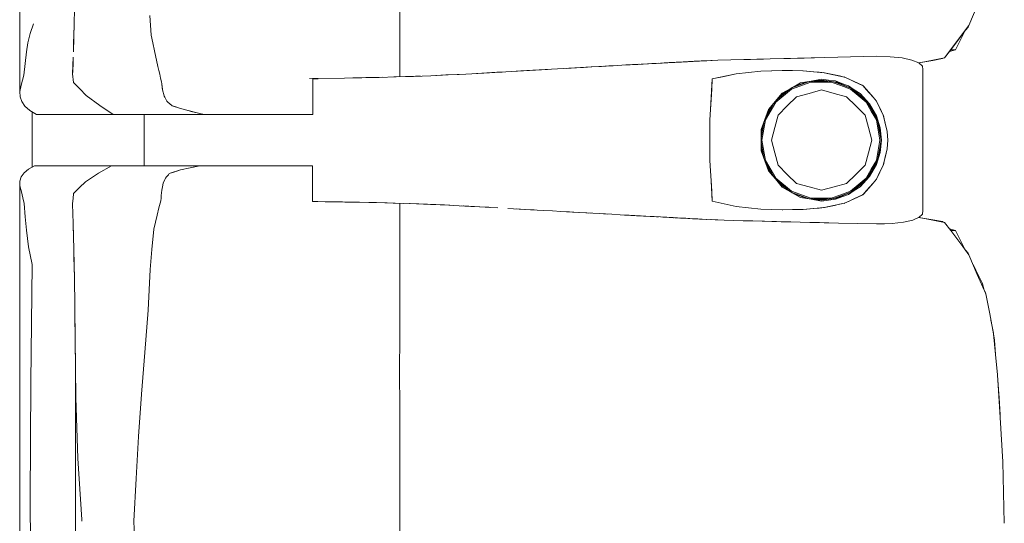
# Model space of a CAD drawing. Header units: millimetres. Extents: x -261 to 187, y -214 to 106.
# Tile 779 of 1056: x -206.12 to -205.348, y 12.954 to 13.349. Entities that reach past the tile are written whole.
import ezdxf

# ---------------------------------------------------------------- set-up
doc = ezdxf.new("R2010")
doc.units = ezdxf.units.MM
doc.header["$LTSCALE"] = 0.005
doc.header["$MEASUREMENT"] = 0
doc.layers.add('IFC-Elemento de mobília-Contorno', color=9, linetype='Continuous', lineweight=5)
doc.layers.add('IFC-Laje-Contorno', color=9, linetype='Continuous', lineweight=5)

msp = doc.modelspace()

# ---------------------------------------------------------------- linework, layer by layer
at = {"layer": 'IFC-Elemento de mobília-Contorno', "lineweight": 5}
for p, q in [((-206.11995, 13.45992), (-206.11987, 13.2923)), ((-205.82209, 13.38789), (-205.82208, 13.34598)), ((-206.07723, 13.34574), (-206.07705, 13.35665)), ((-205.37593, 13.3441), (-205.36931, 13.35948)), ((-206.11163, 13.33787), (-206.10912, 13.34536)), ((-206.07753, 13.3346), (-206.07723, 13.34574)), ((-206.01794, 13.35196), (-206.017, 13.33664)), ((-205.82209, 13.3039), (-205.82208, 13.34598)), ((-206.1135, 13.33055), (-206.11163, 13.33787)), ((-206.07768, 13.32928), (-206.0774, 13.3381)), ((-206.0774, 13.3381), (-206.0773, 13.34311)), ((-205.39489, 13.31875), (-205.37593, 13.3441)), ((-205.38541, 13.33143), (-205.37593, 13.3441)), ((-205.38304, 13.33459), (-205.37593, 13.3441)), ((-205.38304, 13.33459), (-205.38067, 13.33776)), ((-205.38107, 13.3355), (-205.37843, 13.34068)), ((-205.38068, 13.33775), (-205.38067, 13.33776)), ((-205.37858, 13.34038), (-205.37653, 13.34294)), ((-205.37843, 13.34068), (-205.37831, 13.34091)), ((-205.37653, 13.34294), (-205.37615, 13.3438)), ((-206.11468, 13.32345), (-206.1135, 13.33055)), ((-206.07784, 13.32345), (-206.07753, 13.3346)), ((-206.017, 13.33664), (-206.01567, 13.33047)), ((-206.01567, 13.33047), (-206.01434, 13.3243)), ((-205.39489, 13.31875), (-205.38541, 13.33143)), ((-205.39015, 13.32509), (-205.38541, 13.33143)), ((-205.38634, 13.32513), (-205.3837, 13.33032)), ((-205.38541, 13.33143), (-205.38304, 13.33459)), ((-205.3837, 13.33032), (-205.38107, 13.3355)), ((-206.11571, 13.31434), (-206.11468, 13.32345)), ((-206.01434, 13.3243), (-206.01167, 13.31197)), ((-205.39489, 13.31875), (-205.39015, 13.32509)), ((-205.39112, 13.32379), (-205.38634, 13.32513)), ((-205.39015, 13.32509), (-205.38634, 13.32513)), ((-206.11674, 13.30524), (-206.11571, 13.31434)), ((-206.07843, 13.30746), (-206.07814, 13.31546)), ((-206.07823, 13.31271), (-206.078, 13.31919)), ((-206.07814, 13.31546), (-206.07808, 13.31698)), ((-205.63535, 13.31367), (-205.62714, 13.31411)), ((-205.63118, 13.3139), (-205.6278, 13.31408)), ((-205.6278, 13.31408), (-205.61764, 13.31463)), ((-205.6278, 13.31408), (-205.62102, 13.31445)), ((-205.6278, 13.31408), (-205.62272, 13.31436)), ((-205.6278, 13.31408), (-205.62441, 13.31426)), ((-205.62441, 13.31426), (-205.62272, 13.31436)), ((-205.62272, 13.31436), (-205.61933, 13.31454)), ((-205.62102, 13.31445), (-205.61933, 13.31454)), ((-205.61764, 13.31463), (-205.61627, 13.3147)), ((-205.61627, 13.3147), (-205.6149, 13.31478)), ((-205.6149, 13.31478), (-205.61215, 13.31492)), ((-205.6149, 13.31478), (-205.61254, 13.3149)), ((-205.61267, 13.31489), (-205.60839, 13.31512)), ((-205.61262, 13.3149), (-205.61254, 13.3149)), ((-205.61261, 13.3149), (-205.61254, 13.3149)), ((-205.61254, 13.3149), (-205.612, 13.31493)), ((-205.61215, 13.31492), (-205.61078, 13.31499)), ((-205.61078, 13.31499), (-205.59639, 13.31576)), ((-205.61078, 13.31499), (-205.60393, 13.31536)), ((-205.61078, 13.31499), (-205.60667, 13.31521)), ((-205.61078, 13.31499), (-205.60804, 13.31514)), ((-205.61078, 13.31499), (-205.60941, 13.31507)), ((-205.60943, 13.31507), (-205.60839, 13.31512)), ((-205.60941, 13.31507), (-205.60804, 13.31514)), ((-205.60859, 13.31511), (-205.60839, 13.31512)), ((-205.60839, 13.31512), (-205.60632, 13.31523)), ((-205.60839, 13.31512), (-205.60667, 13.31521)), ((-205.60682, 13.3152), (-205.60393, 13.31536)), ((-205.60676, 13.31521), (-205.6053, 13.31528)), ((-205.60632, 13.31523), (-205.60425, 13.31534)), ((-205.6053, 13.31528), (-205.60256, 13.31543)), ((-205.60528, 13.31529), (-205.60425, 13.31534)), ((-205.60425, 13.31534), (-205.60334, 13.31539)), ((-205.60425, 13.31534), (-205.60335, 13.31538)), ((-205.60425, 13.31534), (-205.60336, 13.31538)), ((-205.60393, 13.31536), (-205.59639, 13.31576)), ((-205.60393, 13.31536), (-205.60119, 13.3155)), ((-205.60119, 13.3155), (-205.59639, 13.31576)), ((-205.60119, 13.3155), (-205.59913, 13.31561)), ((-205.60119, 13.3155), (-205.59981, 13.31558)), ((-205.59981, 13.31558), (-205.59844, 13.31565)), ((-205.59913, 13.31561), (-205.59639, 13.31576)), ((-205.59844, 13.31565), (-205.59639, 13.31576)), ((-205.59639, 13.31576), (-205.5957, 13.31579)), ((-205.5957, 13.31579), (-205.5948, 13.31584)), ((-205.5948, 13.31584), (-205.593, 13.31593)), ((-205.5948, 13.31584), (-205.5939, 13.31588)), ((-205.5939, 13.31588), (-205.593, 13.31593)), ((-205.593, 13.31593), (-205.5921, 13.31598)), ((-205.5921, 13.31598), (-205.5912, 13.31603)), ((-205.5912, 13.31603), (-205.5876, 13.31621)), ((-205.5903, 13.31607), (-205.5894, 13.31612)), ((-205.5894, 13.31612), (-205.58895, 13.31614)), ((-205.58895, 13.31614), (-205.5885, 13.31616)), ((-205.5885, 13.31616), (-205.5858, 13.3163)), ((-205.5885, 13.31616), (-205.58715, 13.31623)), ((-205.5876, 13.31621), (-205.5858, 13.3163)), ((-205.5858, 13.3163), (-205.58522, 13.31633)), ((-205.58535, 13.31632), (-205.5849, 13.31635)), ((-205.5849, 13.31635), (-205.58445, 13.31637)), ((-205.58445, 13.31637), (-205.58355, 13.31642)), ((-205.58419, 13.31638), (-205.58355, 13.31642)), ((-205.58419, 13.31638), (-205.584, 13.31639)), ((-205.584, 13.31639), (-205.58355, 13.31642)), ((-205.58388, 13.3164), (-205.57268, 13.31698)), ((-205.58355, 13.31642), (-205.5813, 13.31653)), ((-205.58355, 13.31642), (-205.58207, 13.31649)), ((-205.58355, 13.31642), (-205.5831, 13.31644)), ((-205.5831, 13.31644), (-205.58265, 13.31647)), ((-205.58265, 13.31647), (-205.58175, 13.31651)), ((-205.5813, 13.31653), (-205.57268, 13.31698)), ((-205.57268, 13.31698), (-205.56245, 13.3172)), ((-205.56245, 13.3172), (-205.55223, 13.31743)), ((-205.55223, 13.31743), (-205.54711, 13.31754)), ((-205.54711, 13.31754), (-205.542, 13.31765)), ((-205.542, 13.31765), (-205.53689, 13.31777)), ((-205.53689, 13.31777), (-205.53177, 13.31788)), ((-205.53177, 13.31788), (-205.52104, 13.31818)), ((-205.52104, 13.31818), (-205.51568, 13.31833)), ((-205.51568, 13.31833), (-205.48885, 13.31907)), ((-205.51568, 13.31833), (-205.50495, 13.31862)), ((-205.51568, 13.31833), (-205.51031, 13.31848)), ((-205.51031, 13.31848), (-205.49958, 13.31877)), ((-205.50495, 13.31862), (-205.48885, 13.31907)), ((-205.49958, 13.31877), (-205.48885, 13.31907)), ((-205.48885, 13.31907), (-205.44835, 13.31998)), ((-205.4686, 13.31952), (-205.44835, 13.31998)), ((-205.4686, 13.31952), (-205.45848, 13.31975)), ((-205.45848, 13.31975), (-205.44835, 13.31998)), ((-205.44835, 13.31998), (-205.43754, 13.31962)), ((-205.43754, 13.31962), (-205.42811, 13.31865)), ((-205.42811, 13.31865), (-205.42055, 13.31704)), ((-205.42055, 13.31704), (-205.41522, 13.31487)), ((-205.41522, 13.31486), (-205.41058, 13.31575)), ((-205.41522, 13.31487), (-205.41232, 13.31229)), ((-205.41514, 13.31479), (-205.41212, 13.31533)), ((-205.41212, 13.31533), (-205.40429, 13.31673)), ((-205.41058, 13.31575), (-205.40274, 13.31725)), ((-205.40429, 13.31673), (-205.39646, 13.31812)), ((-205.40274, 13.31725), (-205.39489, 13.31875)), ((-205.39646, 13.31812), (-205.39616, 13.31851)), ((-205.39646, 13.31812), (-205.39614, 13.31851)), ((-206.07845, 13.30623), (-206.07823, 13.31271)), ((-206.07843, 13.30746), (-206.07841, 13.30719)), ((-206.01167, 13.31197), (-206.01094, 13.30893)), ((-206.01094, 13.30893), (-206.0102, 13.3059)), ((-205.77014, 13.30608), (-205.75617, 13.30681)), ((-205.762, 13.30651), (-205.75389, 13.30696)), ((-205.75617, 13.30681), (-205.73439, 13.30804)), ((-205.75389, 13.30696), (-205.74589, 13.3074)), ((-205.75389, 13.30696), (-205.74578, 13.3074)), ((-205.74891, 13.30722), (-205.74165, 13.30763)), ((-205.74589, 13.3074), (-205.74165, 13.30763)), ((-205.73439, 13.30804), (-205.72713, 13.30846)), ((-205.73439, 13.30804), (-205.72965, 13.30832)), ((-205.72965, 13.30832), (-205.70616, 13.30968)), ((-205.72965, 13.30832), (-205.71797, 13.30899)), ((-205.72965, 13.30832), (-205.72142, 13.30879)), ((-205.72713, 13.30846), (-205.71279, 13.30929)), ((-205.72142, 13.30879), (-205.71792, 13.30899)), ((-205.71279, 13.30929), (-205.69846, 13.31012)), ((-205.69846, 13.31012), (-205.67134, 13.31167)), ((-205.69168, 13.31051), (-205.67134, 13.31167)), ((-205.69168, 13.31051), (-205.6849, 13.3109)), ((-205.6849, 13.3109), (-205.67812, 13.31129)), ((-205.67812, 13.31129), (-205.67134, 13.31167)), ((-205.67812, 13.31129), (-205.67617, 13.3114)), ((-205.67617, 13.3114), (-205.67206, 13.31163)), ((-205.67206, 13.31163), (-205.66392, 13.31209)), ((-205.67134, 13.31167), (-205.65471, 13.3126)), ((-205.67134, 13.31167), (-205.66469, 13.31204)), ((-205.66469, 13.31204), (-205.65803, 13.31242)), ((-205.66469, 13.31204), (-205.66136, 13.31223)), ((-205.66392, 13.31209), (-205.657, 13.31247)), ((-205.66392, 13.31209), (-205.66139, 13.31223)), ((-205.66392, 13.31209), (-205.66212, 13.31219)), ((-205.66392, 13.31209), (-205.66214, 13.31219)), ((-205.65803, 13.31242), (-205.65471, 13.3126)), ((-205.65471, 13.3126), (-205.65138, 13.31279)), ((-205.65138, 13.31279), (-205.64805, 13.31297)), ((-205.64805, 13.31297), (-205.64473, 13.31316)), ((-205.64473, 13.31316), (-205.63288, 13.3138)), ((-205.64473, 13.31316), (-205.63795, 13.31353)), ((-205.64473, 13.31316), (-205.64134, 13.31334)), ((-205.64356, 13.31322), (-205.64134, 13.31334)), ((-205.6432, 13.31324), (-205.64153, 13.31333)), ((-205.64318, 13.31324), (-205.63949, 13.31345)), ((-205.64231, 13.31329), (-205.64153, 13.31333)), ((-205.64207, 13.31331), (-205.64153, 13.31333)), ((-205.64153, 13.31333), (-205.63949, 13.31345)), ((-205.64134, 13.31334), (-205.63795, 13.31353)), ((-205.63949, 13.31345), (-205.63742, 13.31356)), ((-205.63795, 13.31353), (-205.63457, 13.31371)), ((-205.63742, 13.31356), (-205.63535, 13.31367)), ((-205.63535, 13.31367), (-205.63245, 13.31383)), ((-205.63535, 13.31367), (-205.63264, 13.31382)), ((-205.63535, 13.31367), (-205.63436, 13.31372)), ((-205.63288, 13.3138), (-205.63118, 13.3139)), ((-205.55825, 13.30627), (-205.53895, 13.30832)), ((-205.55825, 13.30627), (-205.5486, 13.30729)), ((-205.5486, 13.30729), (-205.53895, 13.30832)), ((-205.53895, 13.30832), (-205.52185, 13.30887)), ((-205.53895, 13.30832), (-205.53054, 13.30859)), ((-205.53054, 13.30859), (-205.52212, 13.30886)), ((-205.52217, 13.30886), (-205.51407, 13.30873)), ((-205.52212, 13.30886), (-205.52207, 13.30886)), ((-205.52185, 13.30887), (-205.50593, 13.30859)), ((-205.51407, 13.30873), (-205.50601, 13.30859)), ((-205.50601, 13.30859), (-205.49772, 13.30786)), ((-205.50593, 13.30859), (-205.49755, 13.30784)), ((-205.49772, 13.30786), (-205.48943, 13.30712)), ((-205.49755, 13.30784), (-205.49336, 13.30746)), ((-205.49336, 13.30746), (-205.48917, 13.30708)), ((-205.48974, 13.30715), (-205.48937, 13.3071)), ((-205.48943, 13.30712), (-205.47345, 13.30373)), ((-205.48917, 13.30708), (-205.4852, 13.30623)), ((-205.41232, 13.31229), (-205.41193, 13.30953)), ((-205.41195, 13.19894), (-205.41193, 13.30953)), ((-206.11882, 13.29738), (-206.11778, 13.30131)), ((-206.11778, 13.30131), (-206.11674, 13.30524)), ((-206.07845, 13.30623), (-206.07788, 13.29951)), ((-206.07788, 13.29951), (-206.07283, 13.29438)), ((-206.0102, 13.3059), (-206.00947, 13.30287)), ((-206.00947, 13.30287), (-206.00874, 13.29983)), ((-206.00874, 13.29983), (-206.00857, 13.29834)), ((-205.89273, 13.30249), (-205.86529, 13.3029)), ((-205.89028, 13.30229), (-205.8881, 13.30229)), ((-205.89028, 13.28749), (-205.89028, 13.30229)), ((-205.8881, 13.30229), (-205.88611, 13.30229)), ((-205.8654, 13.30289), (-205.85177, 13.30315)), ((-205.85876, 13.30302), (-205.84867, 13.30322)), ((-205.85177, 13.30315), (-205.83824, 13.30341)), ((-205.84867, 13.30322), (-205.8357, 13.30348)), ((-205.83824, 13.30341), (-205.82474, 13.30381)), ((-205.82678, 13.30375), (-205.82528, 13.3038)), ((-205.82528, 13.3038), (-205.81747, 13.30405)), ((-205.82474, 13.30381), (-205.81125, 13.30421)), ((-205.81747, 13.30405), (-205.80967, 13.30431)), ((-205.81125, 13.30421), (-205.79768, 13.30478)), ((-205.80967, 13.30431), (-205.8059, 13.30443)), ((-205.79768, 13.30478), (-205.78412, 13.30536)), ((-205.79371, 13.30494), (-205.78588, 13.30532)), ((-205.78588, 13.30532), (-205.77544, 13.30581)), ((-205.78412, 13.30536), (-205.77014, 13.30608)), ((-205.57846, 13.27821), (-205.57707, 13.3022)), ((-205.57753, 13.2942), (-205.57707, 13.3022)), ((-205.57707, 13.3022), (-205.55825, 13.30627)), ((-205.57707, 13.3022), (-205.56766, 13.30423)), ((-205.56766, 13.30423), (-205.55825, 13.30627)), ((-205.51502, 13.29508), (-205.50779, 13.29921)), ((-205.51495, 13.2943), (-205.49987, 13.29977)), ((-205.51459, 13.29531), (-205.50103, 13.30022)), ((-205.51296, 13.29626), (-205.50275, 13.30003)), ((-205.50779, 13.29921), (-205.49959, 13.30059)), ((-205.50275, 13.30003), (-205.4914, 13.30131)), ((-205.49987, 13.29977), (-205.48385, 13.29977)), ((-205.49959, 13.30059), (-205.4914, 13.30197)), ((-205.49777, 13.30059), (-205.48635, 13.30059)), ((-205.4914, 13.30197), (-205.48596, 13.30129)), ((-205.4914, 13.30131), (-205.4793, 13.29959)), ((-205.48596, 13.30129), (-205.48053, 13.3006)), ((-205.4852, 13.30623), (-205.48119, 13.30537)), ((-205.48385, 13.29977), (-205.47631, 13.29703)), ((-205.48203, 13.29998), (-205.47604, 13.2978)), ((-205.48123, 13.30538), (-205.47726, 13.30453)), ((-205.48053, 13.3006), (-205.4754, 13.29869)), ((-205.4793, 13.29959), (-205.46805, 13.29483)), ((-205.47726, 13.30453), (-205.47329, 13.30368)), ((-205.4754, 13.29869), (-205.47028, 13.29678)), ((-205.47374, 13.30379), (-205.47329, 13.30368)), ((-205.47345, 13.30373), (-205.46623, 13.30039)), ((-205.47329, 13.30368), (-205.46964, 13.30197)), ((-205.46964, 13.30197), (-205.466, 13.30026)), ((-205.46623, 13.30039), (-205.45901, 13.29704)), ((-205.466, 13.30026), (-205.45872, 13.29684)), ((-206.11987, 13.2923), (-206.11882, 13.29738)), ((-206.11987, 13.2923), (-206.11972, 13.28819)), ((-206.07283, 13.29438), (-206.06778, 13.28925)), ((-206.00857, 13.29834), (-206.00807, 13.29386)), ((-206.00857, 13.29834), (-206.00823, 13.29535)), ((-206.00823, 13.29535), (-206.00807, 13.29386)), ((-206.00807, 13.29386), (-206.00773, 13.2926)), ((-206.00773, 13.2926), (-206.00704, 13.29009)), ((-205.578, 13.28621), (-205.57753, 13.2942)), ((-205.533, 13.27821), (-205.52226, 13.29094)), ((-205.52727, 13.284), (-205.51495, 13.2943)), ((-205.5262, 13.28596), (-205.517, 13.29366)), ((-205.52292, 13.28963), (-205.5144, 13.29543)), ((-205.52226, 13.29094), (-205.51502, 13.29508)), ((-205.51107, 13.28828), (-205.50123, 13.29092)), ((-205.50123, 13.29092), (-205.4914, 13.29355)), ((-205.4914, 13.29355), (-205.48156, 13.29092)), ((-205.48156, 13.29092), (-205.47172, 13.28828)), ((-205.47631, 13.29703), (-205.46878, 13.2943)), ((-205.47604, 13.2978), (-205.46919, 13.29532)), ((-205.47028, 13.29678), (-205.46573, 13.29376)), ((-205.46878, 13.2943), (-205.46261, 13.28914)), ((-205.46825, 13.29492), (-205.4621, 13.28976)), ((-205.46805, 13.29483), (-205.4584, 13.28734)), ((-205.46573, 13.29376), (-205.46119, 13.29072)), ((-205.45936, 13.29721), (-205.45872, 13.29684)), ((-205.45901, 13.29704), (-205.45634, 13.29399)), ((-205.45872, 13.29684), (-205.45613, 13.29384)), ((-205.45634, 13.29399), (-205.45102, 13.28789)), ((-205.45613, 13.29384), (-205.45094, 13.28784)), ((-205.45613, 13.29384), (-205.45354, 13.29084)), ((-206.11972, 13.28819), (-206.11835, 13.28447)), ((-206.11835, 13.28447), (-206.11586, 13.28091)), ((-206.06778, 13.28925), (-206.05724, 13.2814)), ((-206.00704, 13.29009), (-206.0067, 13.28883)), ((-206.0067, 13.28883), (-206.00621, 13.2878)), ((-206.00621, 13.2878), (-206.00573, 13.28678)), ((-206.00621, 13.2878), (-206.00524, 13.28575)), ((-206.00524, 13.28575), (-206.00475, 13.28472)), ((-206.00475, 13.28472), (-206.00364, 13.28382)), ((-206.00364, 13.28382), (-206.00253, 13.28293)), ((-205.89028, 13.27424), (-205.89028, 13.28749)), ((-205.57846, 13.27821), (-205.578, 13.28621)), ((-205.53545, 13.27152), (-205.5287, 13.28317)), ((-205.53533, 13.27007), (-205.52727, 13.284)), ((-205.53054, 13.28112), (-205.52292, 13.28963)), ((-205.51827, 13.28108), (-205.51107, 13.28828)), ((-205.47172, 13.28828), (-205.46452, 13.28108)), ((-205.46261, 13.28914), (-205.45645, 13.28398)), ((-205.4621, 13.28976), (-205.457, 13.28549)), ((-205.46119, 13.29072), (-205.45375, 13.28276)), ((-205.4584, 13.28734), (-205.451, 13.27762)), ((-205.45645, 13.28398), (-205.45243, 13.27702)), ((-205.45354, 13.29084), (-205.45094, 13.28784)), ((-205.45102, 13.28789), (-205.44835, 13.28483)), ((-205.45094, 13.28784), (-205.44835, 13.28483)), ((-205.44835, 13.28483), (-205.447, 13.28201)), ((-205.44835, 13.28483), (-205.44705, 13.28214)), ((-206.11586, 13.28091), (-206.11202, 13.27752)), ((-206.11202, 13.27752), (-206.10937, 13.27588)), ((-206.10937, 13.27588), (-206.1067, 13.27424)), ((-206.05724, 13.2814), (-206.04673, 13.27424)), ((-206.00253, 13.28293), (-206.00032, 13.28113)), ((-206.00032, 13.28113), (-205.99747, 13.28025)), ((-206.00032, 13.28113), (-205.99462, 13.27937)), ((-205.99747, 13.28025), (-205.99462, 13.27937)), ((-205.99462, 13.27937), (-205.99177, 13.27849)), ((-205.99177, 13.27849), (-205.98892, 13.27761)), ((-205.98892, 13.27761), (-205.97878, 13.27508)), ((-205.98892, 13.27761), (-205.98216, 13.27593)), ((-205.98892, 13.27761), (-205.98554, 13.27677)), ((-205.98554, 13.27677), (-205.98216, 13.27593)), ((-205.57893, 13.27022), (-205.57846, 13.27821)), ((-205.53587, 13.27037), (-205.533, 13.27821)), ((-205.53507, 13.27254), (-205.53052, 13.28115)), ((-205.52547, 13.27388), (-205.51827, 13.28108)), ((-205.46452, 13.28108), (-205.45732, 13.27388)), ((-205.45448, 13.28219), (-205.45173, 13.27743)), ((-205.45375, 13.28276), (-205.44835, 13.27336)), ((-205.45243, 13.27702), (-205.4484, 13.27006)), ((-205.45173, 13.27743), (-205.44896, 13.27264)), ((-205.451, 13.27762), (-205.44636, 13.26632)), ((-205.44705, 13.28214), (-205.44574, 13.27945)), ((-205.447, 13.28201), (-205.44565, 13.27918)), ((-205.44574, 13.27945), (-205.44444, 13.27676)), ((-205.44565, 13.27918), (-205.4443, 13.27636)), ((-205.44444, 13.27676), (-205.44313, 13.27407)), ((-205.4443, 13.27636), (-205.44294, 13.27354)), ((-206.1067, 13.27424), (-206.04673, 13.27424)), ((-206.04673, 13.27424), (-206.00546, 13.27424)), ((-206.03272, 13.27424), (-206.02821, 13.27424)), ((-206.02821, 13.27424), (-205.98055, 13.27424)), ((-206.02251, 13.23417), (-206.02251, 13.27424)), ((-206.00546, 13.27424), (-205.9754, 13.27424)), ((-205.97878, 13.27508), (-205.9754, 13.27424)), ((-205.9775, 13.27424), (-205.97464, 13.27424)), ((-205.9754, 13.27424), (-205.97342, 13.27424)), ((-205.97342, 13.27424), (-205.97147, 13.27424)), ((-205.97147, 13.27424), (-205.96953, 13.27424)), ((-205.96953, 13.27424), (-205.96761, 13.27424)), ((-205.96761, 13.27424), (-205.9657, 13.27424)), ((-205.9657, 13.27424), (-205.96378, 13.27424)), ((-205.96378, 13.27424), (-205.96184, 13.27424)), ((-205.96184, 13.27424), (-205.95989, 13.27424)), ((-205.95989, 13.27424), (-205.95792, 13.27424)), ((-205.95792, 13.27424), (-205.9559, 13.27424)), ((-205.9559, 13.27424), (-205.95385, 13.27424)), ((-205.95385, 13.27424), (-205.95174, 13.27424)), ((-205.95174, 13.27424), (-205.94958, 13.27424)), ((-205.94958, 13.27424), (-205.9474, 13.27424)), ((-205.9474, 13.27424), (-205.9452, 13.27424)), ((-205.9452, 13.27424), (-205.94302, 13.27424)), ((-205.94302, 13.27424), (-205.94086, 13.27424)), ((-205.94086, 13.27424), (-205.93876, 13.27424)), ((-205.93876, 13.27424), (-205.93673, 13.27424)), ((-205.93673, 13.27424), (-205.93478, 13.27424)), ((-205.93478, 13.27424), (-205.93295, 13.27424)), ((-205.93295, 13.27424), (-205.93122, 13.27424)), ((-205.93122, 13.27424), (-205.92956, 13.27424)), ((-205.92956, 13.27424), (-205.92794, 13.27424)), ((-205.92794, 13.27424), (-205.92632, 13.27424)), ((-205.92632, 13.27424), (-205.92467, 13.27424)), ((-205.92467, 13.27424), (-205.92295, 13.27424)), ((-205.92295, 13.27424), (-205.92114, 13.27424)), ((-205.92114, 13.27424), (-205.91919, 13.27424)), ((-205.91919, 13.27424), (-205.91712, 13.27424)), ((-205.91712, 13.27424), (-205.91493, 13.27424)), ((-205.91493, 13.27424), (-205.91265, 13.27424)), ((-205.91265, 13.27424), (-205.91027, 13.27424)), ((-205.91027, 13.27424), (-205.90782, 13.27424)), ((-205.90782, 13.27424), (-205.90531, 13.27424)), ((-205.90531, 13.27424), (-205.90275, 13.27424)), ((-205.90275, 13.27424), (-205.90017, 13.27424)), ((-205.90017, 13.27424), (-205.89759, 13.27424)), ((-205.89759, 13.27424), (-205.89506, 13.27424)), ((-205.89506, 13.27424), (-205.89261, 13.27424)), ((-205.89261, 13.27424), (-205.89028, 13.27424)), ((-205.57893, 13.2542), (-205.57893, 13.27022)), ((-205.53873, 13.26254), (-205.53587, 13.27037)), ((-205.53864, 13.25614), (-205.53636, 13.26903)), ((-205.53864, 13.25992), (-205.53641, 13.26888)), ((-205.53814, 13.2542), (-205.53533, 13.27007)), ((-205.52811, 13.26404), (-205.52547, 13.27388)), ((-205.45732, 13.27388), (-205.45468, 13.26404)), ((-205.4484, 13.27006), (-205.447, 13.26213)), ((-205.44835, 13.27336), (-205.44542, 13.26399)), ((-205.44734, 13.26871), (-205.4462, 13.26228)), ((-205.44313, 13.27407), (-205.44155, 13.26758)), ((-205.44294, 13.27354), (-205.44146, 13.26731)), ((-205.44173, 13.2683), (-205.44146, 13.26731)), ((-205.53873, 13.26254), (-205.53873, 13.24586)), ((-205.53074, 13.2542), (-205.52811, 13.26404)), ((-205.45468, 13.26404), (-205.45205, 13.2542)), ((-205.447, 13.26213), (-205.4456, 13.2542)), ((-205.44636, 13.26632), (-205.44477, 13.2542)), ((-205.4462, 13.26228), (-205.44478, 13.2542)), ((-205.44542, 13.26399), (-205.44442, 13.25419)), ((-205.44155, 13.26758), (-205.44076, 13.26434)), ((-205.44155, 13.26758), (-205.43997, 13.26109)), ((-205.44151, 13.26753), (-205.44103, 13.26549)), ((-205.44146, 13.26731), (-205.43997, 13.26109)), ((-205.44103, 13.26549), (-205.43997, 13.26109)), ((-205.43997, 13.26109), (-205.43939, 13.25419)), ((-205.57893, 13.23819), (-205.57893, 13.2542)), ((-205.53864, 13.24849), (-205.53864, 13.25992)), ((-205.53864, 13.25227), (-205.53636, 13.23937)), ((-205.53814, 13.2542), (-205.53533, 13.23834)), ((-205.53074, 13.2542), (-205.52811, 13.24437)), ((-205.45468, 13.24437), (-205.45205, 13.2542)), ((-205.447, 13.24627), (-205.4456, 13.2542)), ((-205.44636, 13.24209), (-205.44477, 13.2542)), ((-205.44583, 13.24823), (-205.44478, 13.2542)), ((-205.44542, 13.2444), (-205.44442, 13.25419)), ((-205.43997, 13.24732), (-205.43939, 13.25419)), ((-205.53873, 13.24586), (-205.533, 13.23019)), ((-205.53864, 13.24849), (-205.53641, 13.2395)), ((-205.4484, 13.23834), (-205.447, 13.24627)), ((-205.44734, 13.2397), (-205.44583, 13.24823)), ((-205.44146, 13.24109), (-205.43997, 13.24732)), ((-205.44103, 13.24292), (-205.43997, 13.24732)), ((-205.44076, 13.24407), (-205.43997, 13.24732)), ((-205.57893, 13.23819), (-205.57846, 13.23019)), ((-205.53545, 13.2369), (-205.5287, 13.22523)), ((-205.53533, 13.23834), (-205.52727, 13.22441)), ((-205.52811, 13.24437), (-205.52547, 13.23453)), ((-205.45732, 13.23453), (-205.45468, 13.24437)), ((-205.45243, 13.23139), (-205.4484, 13.23834)), ((-205.451, 13.23079), (-205.44636, 13.24209)), ((-205.44835, 13.23505), (-205.44542, 13.2444)), ((-205.44313, 13.23434), (-205.44076, 13.24407)), ((-205.44294, 13.23487), (-205.44146, 13.24109)), ((-205.44173, 13.24011), (-205.44146, 13.24109)), ((-205.44152, 13.24086), (-205.44103, 13.24292)), ((-206.11653, 13.22851), (-206.11313, 13.23138)), ((-206.11313, 13.23138), (-206.10827, 13.23417)), ((-206.10827, 13.23417), (-206.04801, 13.23417)), ((-206.05812, 13.22823), (-206.04801, 13.23417)), ((-206.04801, 13.23417), (-205.97886, 13.23417)), ((-206.00267, 13.22799), (-205.99389, 13.23083)), ((-206.00267, 13.22799), (-205.99608, 13.23012)), ((-206.00267, 13.22799), (-205.99828, 13.22941)), ((-206.00047, 13.2287), (-205.99828, 13.22941)), ((-205.99608, 13.23012), (-205.99389, 13.23083)), ((-205.99389, 13.23083), (-205.97886, 13.23417)), ((-205.99389, 13.23083), (-205.98638, 13.2325)), ((-205.98638, 13.2325), (-205.98262, 13.23333)), ((-205.98262, 13.23333), (-205.97886, 13.23417)), ((-205.97886, 13.23417), (-205.97688, 13.23417)), ((-205.97688, 13.23417), (-205.97491, 13.23417)), ((-205.97491, 13.23417), (-205.97295, 13.23417)), ((-205.97295, 13.23417), (-205.97101, 13.23417)), ((-205.97101, 13.23417), (-205.9691, 13.23417)), ((-205.9691, 13.23417), (-205.96719, 13.23417)), ((-205.96719, 13.23417), (-205.96529, 13.23417)), ((-205.96529, 13.23417), (-205.96338, 13.23417)), ((-205.96338, 13.23417), (-205.96146, 13.23417)), ((-205.96146, 13.23417), (-205.95952, 13.23417)), ((-205.95952, 13.23417), (-205.95755, 13.23417)), ((-205.95755, 13.23417), (-205.95555, 13.23417)), ((-205.95555, 13.23417), (-205.9535, 13.23417)), ((-205.9535, 13.23417), (-205.9514, 13.23417)), ((-205.9514, 13.23417), (-205.94925, 13.23417)), ((-205.94925, 13.23417), (-205.94708, 13.23417)), ((-205.94708, 13.23417), (-205.9449, 13.23417)), ((-205.9449, 13.23417), (-205.94273, 13.23417)), ((-205.94273, 13.23417), (-205.9406, 13.23417)), ((-205.9406, 13.23417), (-205.93852, 13.23417)), ((-205.93852, 13.23417), (-205.93651, 13.23417)), ((-205.93651, 13.23417), (-205.93459, 13.23417)), ((-205.93459, 13.23417), (-205.93279, 13.23417)), ((-205.93279, 13.23417), (-205.93108, 13.23417)), ((-205.93108, 13.23417), (-205.92943, 13.23417)), ((-205.92943, 13.23417), (-205.92782, 13.23417)), ((-205.92782, 13.23417), (-205.92621, 13.23417)), ((-205.92621, 13.23417), (-205.92457, 13.23417)), ((-205.92457, 13.23417), (-205.92286, 13.23417)), ((-205.92286, 13.23417), (-205.92105, 13.23417)), ((-205.92105, 13.23417), (-205.91912, 13.23417)), ((-205.91912, 13.23417), (-205.91706, 13.23417)), ((-205.91706, 13.23417), (-205.91488, 13.23417)), ((-205.91488, 13.23417), (-205.91261, 13.23417)), ((-205.91261, 13.23417), (-205.91025, 13.23417)), ((-205.91025, 13.23417), (-205.90782, 13.23417)), ((-205.90782, 13.23417), (-205.90533, 13.23417)), ((-205.90533, 13.23417), (-205.90279, 13.23417)), ((-205.90279, 13.23417), (-205.90023, 13.23417)), ((-205.90023, 13.23417), (-205.89767, 13.23417)), ((-205.89767, 13.23417), (-205.89515, 13.23417)), ((-205.89515, 13.23417), (-205.89271, 13.23417)), ((-205.89271, 13.23417), (-205.89039, 13.23417)), ((-205.89039, 13.22091), (-205.89039, 13.23417)), ((-205.57846, 13.23019), (-205.578, 13.2222)), ((-205.53508, 13.23589), (-205.53054, 13.22729)), ((-205.533, 13.23019), (-205.52762, 13.22382)), ((-205.52547, 13.23453), (-205.51827, 13.22733)), ((-205.46452, 13.22733), (-205.45732, 13.23453)), ((-205.4584, 13.22107), (-205.451, 13.23079)), ((-205.45645, 13.22443), (-205.45243, 13.23139)), ((-205.45447, 13.22623), (-205.45173, 13.23098)), ((-205.45375, 13.22565), (-205.44835, 13.23505)), ((-205.45173, 13.23098), (-205.44896, 13.23576)), ((-205.447, 13.2264), (-205.44565, 13.22922)), ((-205.44574, 13.22896), (-205.44444, 13.23165)), ((-205.44565, 13.22922), (-205.44294, 13.23487)), ((-205.44565, 13.22922), (-205.4443, 13.23205)), ((-205.44444, 13.23165), (-205.44313, 13.23434)), ((-205.4443, 13.23205), (-205.44294, 13.23487)), ((-206.11996, 13.06871), (-206.11986, 13.22215)), ((-206.11986, 13.22215), (-206.11871, 13.22547)), ((-206.11986, 13.22215), (-206.11977, 13.21845)), ((-206.11871, 13.22547), (-206.11653, 13.22851)), ((-206.07307, 13.21694), (-206.06827, 13.22156)), ((-206.06827, 13.22156), (-206.05812, 13.22823)), ((-206.00739, 13.22036), (-206.0061, 13.22343)), ((-206.00739, 13.22036), (-206.00696, 13.22139)), ((-206.00696, 13.22139), (-206.0061, 13.22343)), ((-206.0061, 13.22343), (-206.00566, 13.22445)), ((-206.00566, 13.22445), (-206.00491, 13.22534)), ((-206.00491, 13.22534), (-206.00416, 13.22622)), ((-206.00416, 13.22622), (-206.00341, 13.22711)), ((-206.00341, 13.22711), (-206.00267, 13.22799)), ((-206.00267, 13.22799), (-206.00047, 13.2287)), ((-205.578, 13.2222), (-205.57707, 13.20621)), ((-205.578, 13.2222), (-205.57753, 13.21421)), ((-205.578, 13.2222), (-205.57799, 13.22203)), ((-205.53054, 13.22729), (-205.52292, 13.21877)), ((-205.52762, 13.22382), (-205.52224, 13.21745)), ((-205.52727, 13.22441), (-205.51495, 13.21411)), ((-205.5262, 13.22244), (-205.517, 13.21474)), ((-205.51827, 13.22733), (-205.51107, 13.22013)), ((-205.47172, 13.22013), (-205.46452, 13.22733)), ((-205.46261, 13.21927), (-205.45645, 13.22443)), ((-205.4621, 13.21864), (-205.457, 13.22291)), ((-205.46119, 13.21768), (-205.45375, 13.22565)), ((-205.45102, 13.22052), (-205.44835, 13.22357)), ((-205.45094, 13.22057), (-205.44835, 13.22357)), ((-205.44835, 13.22357), (-205.447, 13.2264)), ((-205.44835, 13.22357), (-205.44705, 13.22626)), ((-205.44705, 13.22626), (-205.44574, 13.22896)), ((-206.11977, 13.21845), (-206.11857, 13.21359)), ((-206.07788, 13.21231), (-206.07307, 13.21694)), ((-206.00872, 13.21295), (-206.00849, 13.21505)), ((-206.00849, 13.21505), (-206.00795, 13.21771)), ((-206.00795, 13.21771), (-206.00739, 13.22036)), ((-205.89039, 13.20611), (-205.89039, 13.22091)), ((-205.57753, 13.21421), (-205.57707, 13.20621)), ((-205.52292, 13.21877), (-205.51442, 13.21299)), ((-205.52224, 13.21745), (-205.50778, 13.2092)), ((-205.51495, 13.21411), (-205.49987, 13.20863)), ((-205.51107, 13.22013), (-205.50123, 13.21749)), ((-205.50123, 13.21749), (-205.4914, 13.21486)), ((-205.4914, 13.21486), (-205.48156, 13.21749)), ((-205.48156, 13.21749), (-205.47172, 13.22013)), ((-205.47631, 13.21137), (-205.46878, 13.21411)), ((-205.47028, 13.21162), (-205.46573, 13.21466)), ((-205.46878, 13.21411), (-205.46261, 13.21927)), ((-205.46826, 13.21348), (-205.4621, 13.21864)), ((-205.46805, 13.21357), (-205.4584, 13.22107)), ((-205.46573, 13.21466), (-205.46119, 13.21768)), ((-205.45901, 13.21136), (-205.45634, 13.21442)), ((-205.45872, 13.21157), (-205.45613, 13.21457)), ((-205.45634, 13.21442), (-205.45368, 13.21747)), ((-205.45613, 13.21457), (-205.45094, 13.22057)), ((-205.45613, 13.21457), (-205.45354, 13.21757)), ((-205.45368, 13.21747), (-205.45102, 13.22052)), ((-205.45354, 13.21757), (-205.45094, 13.22057)), ((-206.11857, 13.21359), (-206.11751, 13.20902)), ((-206.11751, 13.20902), (-206.11644, 13.20445)), ((-206.07844, 13.20449), (-206.07816, 13.2084)), ((-206.07844, 13.20433), (-206.07816, 13.20832)), ((-206.07816, 13.2084), (-206.07788, 13.21231)), ((-206.07816, 13.20832), (-206.07788, 13.21231)), ((-206.01077, 13.20105), (-206.00938, 13.20664)), ((-206.00938, 13.20664), (-206.00916, 13.20875)), ((-206.00916, 13.20875), (-206.00894, 13.21085)), ((-206.00894, 13.21085), (-206.00872, 13.21295)), ((-205.89039, 13.20611), (-205.8882, 13.20611)), ((-205.89039, 13.20606), (-205.8806, 13.20592)), ((-205.8882, 13.20611), (-205.88621, 13.20611)), ((-205.57707, 13.20621), (-205.5583, 13.20215)), ((-205.57707, 13.20621), (-205.56768, 13.20418)), ((-205.51468, 13.21313), (-205.50103, 13.20818)), ((-205.51295, 13.21215), (-205.50275, 13.20837)), ((-205.50778, 13.2092), (-205.49956, 13.20782)), ((-205.50275, 13.20837), (-205.4914, 13.2071)), ((-205.49987, 13.20863), (-205.48385, 13.20864)), ((-205.49959, 13.20782), (-205.4914, 13.20644)), ((-205.49778, 13.20782), (-205.48632, 13.20782)), ((-205.4914, 13.2071), (-205.4793, 13.20881)), ((-205.4914, 13.20644), (-205.48596, 13.20712)), ((-205.48596, 13.20712), (-205.48053, 13.20781)), ((-205.48385, 13.20864), (-205.47631, 13.21137)), ((-205.48205, 13.20842), (-205.47604, 13.21061)), ((-205.48053, 13.20781), (-205.4754, 13.20971)), ((-205.4793, 13.20881), (-205.46805, 13.21357)), ((-205.47604, 13.21061), (-205.46912, 13.21312)), ((-205.4754, 13.20971), (-205.47028, 13.21162)), ((-205.47345, 13.20468), (-205.46623, 13.20802)), ((-205.47329, 13.20473), (-205.46964, 13.20644)), ((-205.46968, 13.20642), (-205.466, 13.20815)), ((-205.46623, 13.20802), (-205.45901, 13.21136)), ((-205.466, 13.20815), (-205.45872, 13.21157)), ((-205.45936, 13.2112), (-205.45894, 13.21144)), ((-206.11644, 13.20445), (-206.11556, 13.19397)), ((-206.07844, 13.20433), (-206.07821, 13.1963)), ((-206.01215, 13.19546), (-206.01077, 13.20105)), ((-205.8806, 13.20592), (-205.86702, 13.20572)), ((-205.86702, 13.20572), (-205.85369, 13.20547)), ((-205.8652, 13.20566), (-205.85369, 13.20547)), ((-205.85369, 13.20547), (-205.84037, 13.20522)), ((-205.84621, 13.20533), (-205.83196, 13.20495)), ((-205.84037, 13.20522), (-205.82709, 13.20484)), ((-205.83196, 13.20495), (-205.81935, 13.20461)), ((-205.82709, 13.20484), (-205.81382, 13.20446)), ((-205.82209, 13.2047), (-205.82208, 13.17185)), ((-205.81434, 13.20447), (-205.79791, 13.20377)), ((-205.81434, 13.20447), (-205.78279, 13.20313)), ((-205.81382, 13.20446), (-205.80041, 13.2039)), ((-205.80041, 13.2039), (-205.78701, 13.20335)), ((-205.798, 13.20378), (-205.78936, 13.20341)), ((-205.79791, 13.20377), (-205.78279, 13.20313)), ((-205.78936, 13.20341), (-205.78286, 13.20313)), ((-205.78701, 13.20335), (-205.78012, 13.20299)), ((-205.78012, 13.20299), (-205.76634, 13.20228)), ((-205.7734, 13.20265), (-205.76634, 13.20228)), ((-205.77226, 13.20258), (-205.77214, 13.20258)), ((-205.77214, 13.20258), (-205.76348, 13.20211)), ((-205.76634, 13.20228), (-205.75944, 13.20193)), ((-205.76348, 13.20211), (-205.75481, 13.20165)), ((-205.76348, 13.20211), (-205.75086, 13.20144)), ((-205.75944, 13.20193), (-205.75231, 13.20152)), ((-205.75481, 13.20165), (-205.75138, 13.20147)), ((-205.75231, 13.20152), (-205.74517, 13.20112)), ((-205.73732, 13.20068), (-205.72849, 13.20017)), ((-205.73732, 13.20068), (-205.71966, 13.19966)), ((-205.73089, 13.20032), (-205.72377, 13.1999)), ((-205.72849, 13.20017), (-205.71966, 13.19966)), ((-205.72377, 13.1999), (-205.70954, 13.19907)), ((-205.72377, 13.1999), (-205.71666, 13.19949)), ((-205.71966, 13.19966), (-205.71824, 13.19958)), ((-205.70954, 13.19907), (-205.70242, 13.19866)), ((-205.70242, 13.19866), (-205.6957, 13.19828)), ((-205.6957, 13.19828), (-205.68226, 13.1975)), ((-205.6957, 13.19828), (-205.68898, 13.19789)), ((-205.56768, 13.20418), (-205.5583, 13.20215)), ((-205.5583, 13.20215), (-205.53895, 13.20009)), ((-205.5583, 13.20215), (-205.54863, 13.20112)), ((-205.54863, 13.20112), (-205.53895, 13.20009)), ((-205.53895, 13.20009), (-205.52185, 13.19954)), ((-205.53895, 13.20009), (-205.52205, 13.19954)), ((-205.52217, 13.19954), (-205.51407, 13.19968)), ((-205.52212, 13.19954), (-205.52207, 13.19954)), ((-205.52185, 13.19954), (-205.50593, 13.19981)), ((-205.51407, 13.19968), (-205.50601, 13.19981)), ((-205.50601, 13.19981), (-205.49772, 13.20055)), ((-205.50593, 13.19981), (-205.49755, 13.20057)), ((-205.49772, 13.20055), (-205.48943, 13.20129)), ((-205.49755, 13.20057), (-205.49336, 13.20095)), ((-205.49336, 13.20095), (-205.48917, 13.20133)), ((-205.48998, 13.20124), (-205.48917, 13.20133)), ((-205.48943, 13.20129), (-205.47345, 13.20468)), ((-205.48917, 13.20133), (-205.4852, 13.20218)), ((-205.4852, 13.20218), (-205.48119, 13.20303)), ((-205.48123, 13.20303), (-205.47726, 13.20388)), ((-205.47726, 13.20388), (-205.47329, 13.20473)), ((-205.47374, 13.20462), (-205.47329, 13.20473)), ((-205.41225, 13.19625), (-205.41195, 13.19894)), ((-206.11556, 13.19397), (-206.11468, 13.1835)), ((-206.07822, 13.19669), (-206.07799, 13.18889)), ((-206.01354, 13.18987), (-206.01215, 13.19546)), ((-205.68898, 13.19789), (-205.68226, 13.1975)), ((-205.68226, 13.1975), (-205.67553, 13.19712)), ((-205.68077, 13.19742), (-205.67538, 13.19711)), ((-205.67609, 13.19715), (-205.67538, 13.19711)), ((-205.67553, 13.19712), (-205.65588, 13.19602)), ((-205.67553, 13.19712), (-205.67226, 13.19694)), ((-205.67538, 13.19711), (-205.67193, 13.19692)), ((-205.67538, 13.19711), (-205.67383, 13.19702)), ((-205.66571, 13.19657), (-205.65915, 13.1962)), ((-205.65588, 13.19602), (-205.64933, 13.19565)), ((-205.64933, 13.19565), (-205.63591, 13.19492)), ((-205.64597, 13.19547), (-205.64262, 13.19528)), ((-205.64597, 13.19547), (-205.63591, 13.19492)), ((-205.64497, 13.19542), (-205.64223, 13.19526)), ((-205.64446, 13.19539), (-205.64223, 13.19526)), ((-205.64262, 13.19528), (-205.63591, 13.19492)), ((-205.64262, 13.19528), (-205.64004, 13.19514)), ((-205.64262, 13.19528), (-205.63926, 13.1951)), ((-205.64004, 13.19514), (-205.63781, 13.19502)), ((-205.63926, 13.1951), (-205.63591, 13.19492)), ((-205.63781, 13.19502), (-205.63557, 13.1949)), ((-205.6364, 13.19494), (-205.63333, 13.19478)), ((-205.63615, 13.19493), (-205.63531, 13.19488)), ((-205.63591, 13.19492), (-205.63333, 13.19478)), ((-205.63591, 13.19492), (-205.6292, 13.19455)), ((-205.63557, 13.1949), (-205.63333, 13.19478)), ((-205.63255, 13.19474), (-205.6292, 13.19455)), ((-205.63255, 13.19474), (-205.63087, 13.19464)), ((-205.63087, 13.19464), (-205.6292, 13.19455)), ((-205.6292, 13.19455), (-205.62584, 13.19437)), ((-205.62584, 13.19437), (-205.62416, 13.19428)), ((-205.62416, 13.19428), (-205.62249, 13.19419)), ((-205.62249, 13.19419), (-205.62084, 13.1941)), ((-205.62249, 13.19419), (-205.61919, 13.19401)), ((-205.62249, 13.19419), (-205.61754, 13.19392)), ((-205.62084, 13.1941), (-205.61919, 13.19401)), ((-205.61754, 13.19392), (-205.60187, 13.19309)), ((-205.61754, 13.19392), (-205.61589, 13.19383)), ((-205.61754, 13.19392), (-205.61094, 13.19358)), ((-205.61589, 13.19383), (-205.61424, 13.19375)), ((-205.61424, 13.19375), (-205.61259, 13.19366)), ((-205.61259, 13.19366), (-205.60929, 13.19349)), ((-205.61094, 13.19358), (-205.60187, 13.19309)), ((-205.61003, 13.19352), (-205.60873, 13.19345)), ((-205.60929, 13.19349), (-205.60434, 13.19322)), ((-205.60929, 13.19349), (-205.60764, 13.1934)), ((-205.6088, 13.19346), (-205.60759, 13.19339)), ((-205.60873, 13.19345), (-205.60649, 13.19334)), ((-205.60764, 13.1934), (-205.60599, 13.19331)), ((-205.60761, 13.19339), (-205.60758, 13.19339)), ((-205.60649, 13.19334), (-205.60537, 13.19328)), ((-205.60649, 13.19334), (-205.60426, 13.19321)), ((-205.60599, 13.19331), (-205.60434, 13.19322)), ((-205.60539, 13.19328), (-205.60426, 13.19321)), ((-205.60434, 13.19322), (-205.60187, 13.19309)), ((-205.60426, 13.19321), (-205.6026, 13.19313)), ((-205.60187, 13.19309), (-205.5994, 13.19296)), ((-205.60187, 13.19309), (-205.60105, 13.19305)), ((-205.60105, 13.19305), (-205.5994, 13.19296)), ((-205.5994, 13.19296), (-205.59857, 13.19292)), ((-205.59857, 13.19292), (-205.59775, 13.19288)), ((-205.59775, 13.19288), (-205.5961, 13.19279)), ((-205.5961, 13.19279), (-205.59471, 13.19271)), ((-205.59471, 13.19271), (-205.59263, 13.19261)), ((-205.59263, 13.19261), (-205.58847, 13.1924)), ((-205.59124, 13.19254), (-205.58847, 13.1924)), ((-205.59124, 13.19254), (-205.58986, 13.19247)), ((-205.58986, 13.19247), (-205.58847, 13.1924)), ((-205.58847, 13.1924), (-205.58708, 13.19232)), ((-205.58708, 13.19232), (-205.585, 13.19222)), ((-205.585, 13.19222), (-205.58192, 13.19206)), ((-205.58192, 13.19206), (-205.57483, 13.1917)), ((-205.58148, 13.19204), (-205.56774, 13.19134)), ((-205.57854, 13.19189), (-205.56774, 13.19134)), ((-205.57776, 13.19185), (-205.56774, 13.19134)), ((-205.57483, 13.1917), (-205.56774, 13.19134)), ((-205.56774, 13.19134), (-205.56028, 13.19115)), ((-205.56028, 13.19115), (-205.55281, 13.19097)), ((-205.55281, 13.19097), (-205.54535, 13.19079)), ((-205.54535, 13.19079), (-205.50804, 13.18989)), ((-205.54535, 13.19079), (-205.52296, 13.19025)), ((-205.54535, 13.19079), (-205.53789, 13.19061)), ((-205.42712, 13.18992), (-205.41996, 13.19155)), ((-205.41996, 13.19155), (-205.41494, 13.19371)), ((-205.41529, 13.19356), (-205.41058, 13.19266)), ((-205.41515, 13.19362), (-205.39646, 13.19029)), ((-205.41515, 13.19362), (-205.40429, 13.19168)), ((-205.41505, 13.1936), (-205.41225, 13.19625)), ((-205.41212, 13.19308), (-205.40429, 13.19168)), ((-205.41058, 13.19266), (-205.40274, 13.19116)), ((-205.40429, 13.19168), (-205.39646, 13.19029)), ((-205.40274, 13.19116), (-205.39489, 13.18966)), ((-206.11468, 13.1835), (-206.113, 13.17042)), ((-206.07803, 13.19017), (-206.07798, 13.18826)), ((-206.07803, 13.19017), (-206.07798, 13.18826)), ((-206.07799, 13.18889), (-206.07775, 13.1787)), ((-206.07798, 13.18826), (-206.07772, 13.17746)), ((-206.01631, 13.16854), (-206.01493, 13.18428)), ((-206.01493, 13.18428), (-206.01354, 13.18987)), ((-205.52296, 13.19025), (-205.50804, 13.18989)), ((-205.52296, 13.19025), (-205.5155, 13.19007)), ((-205.50804, 13.18989), (-205.47819, 13.18916)), ((-205.50058, 13.18971), (-205.49311, 13.18952)), ((-205.50058, 13.18971), (-205.47819, 13.18916)), ((-205.49311, 13.18952), (-205.47819, 13.18916)), ((-205.47819, 13.18916), (-205.44835, 13.18843)), ((-205.44835, 13.18843), (-205.44203, 13.18856)), ((-205.44203, 13.18856), (-205.43612, 13.18888)), ((-205.43612, 13.18888), (-205.42712, 13.18992)), ((-205.39646, 13.19029), (-205.39616, 13.1899)), ((-205.39646, 13.19029), (-205.39614, 13.1899)), ((-205.39646, 13.19029), (-205.39614, 13.1899)), ((-205.39646, 13.19029), (-205.39614, 13.1899)), ((-205.39489, 13.18966), (-205.39015, 13.18332)), ((-205.39112, 13.18462), (-205.38634, 13.18327)), ((-205.39015, 13.18332), (-205.38634, 13.18327)), ((-205.39015, 13.18332), (-205.38541, 13.17699)), ((-205.38634, 13.18327), (-205.3837, 13.17809)), ((-206.07775, 13.1787), (-206.0775, 13.16851)), ((-205.38541, 13.17699), (-205.38067, 13.17065)), ((-205.3837, 13.17809), (-205.38107, 13.17291)), ((-206.113, 13.17042), (-206.11021, 13.15677)), ((-206.0775, 13.16851), (-206.07713, 13.14538)), ((-206.07748, 13.16741), (-206.07746, 13.16666)), ((-206.0177, 13.15279), (-206.01631, 13.16854)), ((-205.82208, 13.13572), (-205.82208, 13.17185)), ((-205.38107, 13.17291), (-205.37843, 13.16773)), ((-205.38067, 13.17065), (-205.37593, 13.16431)), ((-205.37858, 13.16802), (-205.37653, 13.16547)), ((-205.37858, 13.16802), (-205.37653, 13.16547)), ((-205.37858, 13.16802), (-205.37653, 13.16547)), ((-205.37843, 13.16773), (-205.37831, 13.16749)), ((-206.07746, 13.16666), (-206.07721, 13.1506)), ((-205.37653, 13.16547), (-205.37615, 13.1646)), ((-205.37593, 13.16431), (-205.36931, 13.14893)), ((-206.11136, 13.06426), (-206.11021, 13.15677)), ((-206.01845, 13.13675), (-206.0177, 13.15279)), ((-205.37278, 13.15698), (-205.37053, 13.1522)), ((-205.37262, 13.15662), (-205.36931, 13.14893)), ((-205.37261, 13.15659), (-205.37054, 13.15221)), ((-205.37054, 13.15221), (-205.36788, 13.14699)), ((-206.07713, 13.14538), (-206.07685, 13.12453)), ((-206.07712, 13.14449), (-206.07711, 13.14417)), ((-205.36931, 13.14893), (-205.366, 13.14123)), ((-205.36788, 13.14699), (-205.36525, 13.14181)), ((-206.07711, 13.14417), (-206.07687, 13.12618)), ((-206.0192, 13.12072), (-206.01845, 13.13675)), ((-205.366, 13.14123), (-205.36269, 13.13353)), ((-205.36525, 13.14181), (-205.36428, 13.13722)), ((-205.36442, 13.1379), (-205.363, 13.13465)), ((-205.82209, 13.09991), (-205.82208, 13.13572)), ((-205.363, 13.13465), (-205.36284, 13.13387)), ((-205.36269, 13.13353), (-205.36114, 13.12569)), ((-206.07685, 13.12453), (-206.0767, 13.11318)), ((-206.07684, 13.12428), (-206.07682, 13.12217)), ((-206.07682, 13.12217), (-206.07651, 13.09903)), ((-205.36114, 13.12569), (-205.35959, 13.11785)), ((-206.02176, 13.08772), (-206.0192, 13.12072)), ((-205.35959, 13.11785), (-205.35648, 13.10216)), ((-206.0767, 13.11318), (-206.07655, 13.10184)), ((-205.35865, 13.11314), (-205.35656, 13.10275)), ((-205.35862, 13.11296), (-205.35817, 13.11073)), ((-205.35862, 13.11296), (-205.35817, 13.11073)), ((-205.35817, 13.11073), (-205.35656, 13.10275)), ((-206.07655, 13.10184), (-206.07647, 13.09626)), ((-206.07651, 13.09903), (-206.0762, 13.07541)), ((-205.82212, 13.07327), (-205.82209, 13.09991)), ((-205.35656, 13.10275), (-205.35649, 13.10222)), ((-205.35648, 13.10216), (-205.35495, 13.0861)), ((-205.35648, 13.10216), (-205.35587, 13.0973)), ((-206.07645, 13.09469), (-206.07623, 13.07747)), ((-205.35587, 13.0973), (-205.35495, 13.0861)), ((-206.02439, 13.05491), (-206.02176, 13.08772)), ((-205.35495, 13.0861), (-205.35343, 13.07003)), ((-206.07623, 12.81635), (-206.07623, 13.07747)), ((-206.0762, 13.07541), (-206.07592, 13.05225)), ((-206.11996, 13.06871), (-206.11995, 12.85877)), ((-205.82212, 13.07327), (-205.82208, 13.04342)), ((-205.35343, 13.07003), (-205.35236, 13.05327)), ((-205.35341, 13.06973), (-205.3534, 13.06961)), ((-205.3534, 13.06961), (-205.35247, 13.05513)), ((-206.11166, 12.97188), (-206.11136, 13.06426)), ((-206.07592, 13.05225), (-206.07439, 13.00459)), ((-206.02677, 13.02164), (-206.02439, 13.05491)), ((-205.35251, 13.05562), (-205.35223, 13.05215)), ((-205.35236, 13.05327), (-205.35129, 13.03652)), ((-205.35223, 13.05215), (-205.35129, 13.03652)), ((-205.35223, 13.05215), (-205.35142, 13.03871)), ((-205.82208, 13.04342), (-205.82208, 13.00727)), ((-205.35142, 13.03871), (-205.35138, 13.03794)), ((-205.35129, 13.03652), (-205.3494, 13.00198)), ((-206.0287, 12.98877), (-206.02677, 13.02164)), ((-205.8221, 12.97185), (-205.82208, 13.00727)), ((-206.07439, 13.00459), (-206.07131, 12.95659)), ((-205.3494, 13.00198), (-205.34814, 12.95363)), ((-205.3494, 13.00198), (-205.34814, 12.95364)), ((-206.03051, 12.95529), (-206.0287, 12.98877)), ((-206.11166, 12.97188), (-206.11146, 12.88374)), ((-205.8221, 12.97185), (-205.82209, 12.93977)), ((-206.07131, 12.95659), (-206.07115, 12.95529)), ((-206.07131, 12.95659), (-206.07123, 12.95594)), ((-206.07123, 12.95594), (-206.07115, 12.95529)), ((-206.03051, 12.95529), (-206.02914, 12.92345))]:
    msp.add_line(p, q, dxfattribs=at)
at = {"layer": 'IFC-Laje-Contorno', "lineweight": 5}
msp.add_line((-206.11012, 13.2331), (-206.11012, 13.27634), dxfattribs=at)

doc.saveas('drawing.dxf')
